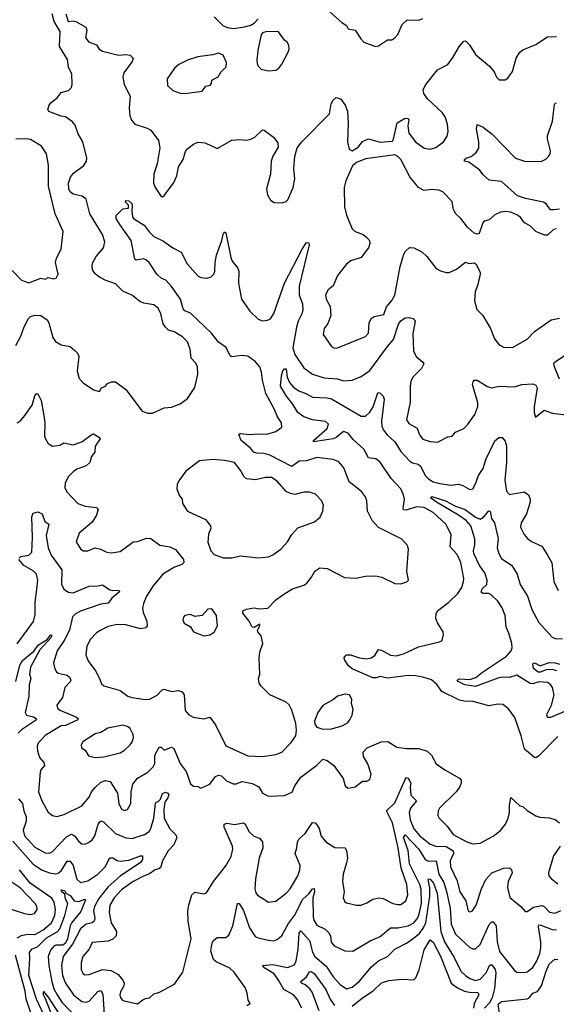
# Model space of a CAD drawing. Extents: x 1771496 to 1971148, y 471553 to 643630.
# Tile 271 of 656: x 1798862 to 1802514, y 621630 to 628326. Entities that reach past the tile are written whole.
import ezdxf

# ---------------------------------------------------------------- set-up
doc = ezdxf.new("R2010")
doc.units = 0

msp = doc.modelspace()

# ---------------------------------------------------------------- linework, layer by layer
at = {"layer": '0CON10XD'}
for points in [[(1798835, 626111.2), (1798870.6, 626175), (1798892.4, 626237.6), (1798921.2, 626295), (1798935, 626307.5), (1798965, 626317.1), (1799006.7, 626315), (1799048.6, 626285), (1799059.4, 626265), (1799086.9, 626165), (1799106.6, 626136.6), (1799145, 626115.6), (1799205, 626102.9), (1799237, 626077), (1799258.1, 626055), (1799264.2, 626035), (1799253.8, 625935), (1799265.8, 625885.8), (1799295, 625856.2), (1799365, 625808), (1799405, 625797.5), (1799418.3, 625821.7), (1799445, 625833.3), (1799458.8, 625851.2), (1799487.3, 625862.7), (1799515, 625862.5), (1799585, 625812), (1799696.7, 625665), (1799735, 625650), (1799765, 625651.2), (1799844.3, 625685.7), (1799895, 625691.4), (1799955, 625712.9), (1800005, 625750.8), (1800054.4, 625825), (1800075.4, 625914.6), (1800072.5, 625965), (1800060, 625990), (1800028.1, 626025), (1800021.8, 626085), (1800005, 626135.8), (1799969.5, 626169.5), (1799912.5, 626202.5), (1799875.4, 626215.4), (1799854.6, 626234.6), (1799838.9, 626258.9), (1799821.9, 626325), (1799804.3, 626364.3), (1799775, 626386.9), (1799707.3, 626397.3), (1799680.3, 626410.3), (1799629.7, 626449.7), (1799565, 626480.8), (1799515, 626528.8), (1799443.8, 626553.8), (1799405, 626574.4), (1799376.9, 626596.9), (1799358.1, 626625), (1799354.4, 626654.4), (1799360.5, 626675), (1799382.9, 626715), (1799431.5, 626775), (1799442.5, 626815), (1799426.2, 626865), (1799340.4, 627005), (1799314.2, 627105), (1799286.4, 627126.4), (1799225, 627139.4), (1799205.7, 627155), (1799196.7, 627175), (1799194.6, 627215), (1799208.2, 627255), (1799228.3, 627281.7), (1799298.8, 627335), (1799316.6, 627363.4), (1799319.4, 627385), (1799290.9, 627495), (1799259.8, 627549.8), (1799239.3, 627609.3), (1799222.1, 627632.1), (1799175, 627666.2), (1799145, 627671.2), (1799061.2, 627701.2), (1799053.3, 627715), (1799062.5, 627745), (1799075, 627761.2), (1799116.2, 627795), (1799145, 627830), (1799194.3, 627845.7), (1799206.2, 627855), (1799215.8, 627865), (1799220, 627885), (1799217.5, 627955), (1799194.3, 628004.3), (1799187.5, 628055), (1799132.5, 628145), (1799137.5, 628245), (1799097.1, 628315), (1799083.8, 628366.2)], [(1799175.8, 628365.8), (1799192.5, 628315), (1799225, 628318.6), (1799245, 628314.3), (1799313.3, 628275), (1799318, 628255), (1799310, 628205), (1799330, 628175), (1799384.1, 628154.1), (1799403.8, 628125), (1799425, 628112), (1799534.2, 628084.2), (1799585, 628089.2), (1799613.3, 628085), (1799634.2, 628065), (1799627.6, 628042.4), (1799570.8, 627965), (1799564, 627935), (1799572.5, 627885), (1799613.1, 627805), (1799608.1, 627725), (1799612.1, 627672.1), (1799623, 627643), (1799645, 627616.7), (1799728.8, 627588.8), (1799754.1, 627574.1), (1799806.2, 627505), (1799816, 627455), (1799797.5, 627345), (1799774.4, 627275), (1799772.9, 627215), (1799783.8, 627185), (1799824.5, 627124.5), (1799835, 627122.5), (1799845, 627130), (1799908.8, 627215), (1799931.2, 627265), (1799943.8, 627325), (1799973.8, 627375), (1799990.3, 627429.7), (1800000, 627445), (1800045, 627480), (1800075, 627492.5), (1800125, 627489.2), (1800205, 627451.2), (1800305, 627506), (1800361.2, 627511.2), (1800405, 627507.5), (1800435.6, 627514.4), (1800461.7, 627528.3), (1800515, 627577.5), (1800525, 627575.8), (1800588.3, 627528.3), (1800618.8, 627488.8), (1800621.7, 627458.3), (1800585, 627398.8), (1800572.5, 627365), (1800568.6, 627275), (1800541.4, 627175), (1800548.8, 627135), (1800568.3, 627098.3), (1800593.9, 627083.9), (1800645, 627080), (1800675, 627090), (1800687.9, 627102.1), (1800723.1, 627185), (1800734.3, 627245), (1800728.1, 627315), (1800734.2, 627395.8), (1800751.2, 627455), (1800781.2, 627495), (1800970, 627685), (1800981.4, 627755), (1800995, 627778.8), (1801015, 627796.7), (1801035, 627793.3), (1801047.5, 627785), (1801076, 627745), (1801092.9, 627705), (1801097.1, 627625), (1801092.3, 627492.3), (1801103.3, 627445), (1801123.6, 627433.6), (1801165, 627460), (1801195, 627497.5), (1801235, 627516.2), (1801315, 627492.5), (1801398.8, 627501.2), (1801406.7, 627513.3), (1801432, 627625), (1801486.4, 627656.4), (1801503.6, 627653.6), (1801510, 627645), (1801502.5, 627605), (1801510, 627555), (1801554.6, 627494.6), (1801615, 627452), (1801655, 627446), (1801695, 627456.2), (1801746.2, 627495), (1801772, 627535), (1801778.6, 627565), (1801774.3, 627615), (1801757.5, 627665), (1801737.5, 627695), (1801638.3, 627788.3), (1801612.5, 627825), (1801608.3, 627851.7), (1801625, 627886.2), (1801705.6, 627984.4), (1801775, 628021.2), (1801810.7, 628069.3)], [(1800954.2, 628395), (1801055, 628307.5), (1801087.1, 628287.1), (1801096.7, 628265), (1801145.7, 628255.7), (1801184.2, 628195), (1801205, 628174), (1801283.1, 628143.1), (1801305, 628148.1), (1801365, 628190), (1801395, 628190), (1801415, 628203.8), (1801436.2, 628225), (1801465, 628292.5), (1801500, 628325), (1801575, 628323.3), (1801605, 628333.3)], [(1800185.5, 628345.5), (1800245, 628286), (1800275, 628272), (1800317.3, 628267.3), (1800392.7, 628277.3), (1800435, 628288.8), (1800458, 628302), (1800485, 628332.5)], [(1800555, 627978.8), (1800605, 627983.8), (1800625, 627996.7), (1800645, 628023.3), (1800690, 628105), (1800696.2, 628125), (1800693, 628153), (1800683, 628173), (1800665, 628187.5), (1800623.6, 628243.6), (1800543.6, 628246.4), (1800515, 628236.7), (1800506.1, 628223.9), (1800485, 628130), (1800475.8, 628055), (1800478.8, 628028.8), (1800485, 628010), (1800505, 627990), (1800555, 627978.8)], [(1801810.7, 628069.3), (1801855, 628146.7), (1801885, 628180), (1801895, 628183.3), (1801924.1, 628154.1), (1801965, 628090), (1802059.5, 628009.5), (1802090.7, 627970.7), (1802107.5, 627935), (1802125, 627917.5), (1802165, 627917.5), (1802185, 627927.5), (1802215.6, 627974.4), (1802240, 628065), (1802265.7, 628105), (1802285, 628121.9), (1802375, 628156.9), (1802455, 628210), (1802515, 628211.9)], [(1799985, 627823.8), (1800105, 627840), (1800130, 627875), (1800158.3, 627881.7), (1800167, 627893), (1800170, 627915), (1800213, 627937), (1800230.7, 627969.3), (1800266.7, 628005), (1800270, 628035), (1800245.9, 628085.9), (1800215, 628098.8), (1800175, 628086.7), (1800075, 628072.5), (1800005, 628051.2), (1799945, 628021.2), (1799915, 627996.2), (1799866.2, 627925), (1799868.3, 627878.3), (1799905, 627843.8), (1799955, 627826.7), (1799985, 627823.8)], [(1802535, 627037.6), (1802495, 627032.4), (1802474.1, 627034.1), (1802445, 627073.5), (1802425.7, 627085), (1802305, 627110.7), (1802249.2, 627129.2), (1802140.5, 627225), (1802056.2, 627235), (1802015, 627274.3), (1801994, 627304), (1801917.8, 627357.8), (1801890, 627365), (1801890, 627375), (1801901.2, 627385), (1801934.5, 627395.5), (1801967.8, 627422.2), (1801986.9, 627453.1), (1801987.5, 627495), (1801971.1, 627585), (1801975, 627612.5), (1802015.5, 627595.5), (1802078.3, 627548.3), (1802235.4, 627385.4), (1802305, 627361.5), (1802415, 627364), (1802442.3, 627377.7), (1802460, 627395), (1802471.2, 627415), (1802474, 627435), (1802452.9, 627515), (1802454.4, 627535.6), (1802487.5, 627635), (1802500.8, 627749.2), (1802505, 627757.5), (1802515, 627760)], [(1798811.1, 626621.1), (1798875, 626554), (1798925, 626535.8), (1799005, 626568), (1799035, 626562), (1799055, 626573.3), (1799095, 626564), (1799110.5, 626569.5), (1799123.8, 626595), (1799105.8, 626675), (1799112.5, 626705), (1799144.3, 626765), (1799157.1, 626885), (1799103.3, 627005), (1799057.5, 627195), (1799057.9, 627337.9), (1799043.8, 627415), (1799011.2, 627465), (1798935, 627511.4), (1798905, 627516.9), (1798835, 627514.3)], [(1802515, 626904.3), (1802495, 626900), (1802455, 626861.9), (1802435, 626861.5), (1802396, 626876), (1802375, 626885.6), (1802335, 626924.3), (1802298, 626945), (1802271.7, 626978.3), (1802253.9, 626993.9), (1802205, 627017.8), (1802165, 627021.9), (1802135, 627016.9), (1802095, 626999.2), (1802056.7, 626965), (1802023.3, 626955), (1802014.2, 626945), (1801988.6, 626871.4), (1801975, 626868.1), (1801956, 626875), (1801910.6, 626915), (1801865, 626974), (1801830, 627005), (1801813.8, 627035), (1801805, 627087.5), (1801765, 627133.3), (1801742.5, 627155), (1801715, 627167.5), (1801665, 627172.5), (1801615, 627165.7), (1801575, 627184.4), (1801516.6, 627256.6), (1801455, 627374.4), (1801435, 627395.7), (1801415, 627406.7), (1801215, 627380.4), (1801153.9, 627356.1), (1801127.3, 627332.7), (1801080.6, 627229.4), (1801069.5, 627185), (1801073.6, 627053.6), (1801086.6, 626996.6), (1801125.8, 626905), (1801145, 626886), (1801200, 626865), (1801225.6, 626845.6), (1801242, 626825), (1801244.2, 626805), (1801235.8, 626775), (1801185, 626708), (1801115, 626685.7), (1801085.4, 626664.6), (1801025, 626586.7), (1800995, 626516.2), (1800961.1, 626488.9), (1800942.5, 626455), (1800948.4, 626425), (1800975.7, 626375), (1800980.6, 626315), (1800958.8, 626261.2), (1800934.3, 626225), (1800928, 626185), (1800985, 626103.8), (1801005, 626092.5)], [(1798844.6, 625585.4), (1798865, 625596.9), (1798891.1, 625625), (1798946.2, 625705), (1798965, 625767.5), (1798975, 625782.5), (1798985, 625782.5), (1799007.2, 625737.2), (1799024.5, 625645), (1799032.6, 625587.4), (1799031.9, 625495), (1799037.1, 625475), (1799056.2, 625445), (1799085, 625426), (1799135, 625432.5), (1799162.4, 625447.6), (1799225, 625434.5), (1799285, 625454.5), (1799355, 625507.5), (1799365, 625508.8), (1799405.9, 625485.9), (1799408.8, 625475), (1799375.6, 625425), (1799372.5, 625385), (1799350, 625355), (1799340, 625315), (1799315, 625293.1), (1799251.2, 625268.8), (1799225, 625251.9), (1799191.7, 625218.3), (1799170.6, 625175), (1799169.2, 625145), (1799184, 625115), (1799258.8, 625035), (1799307.9, 625017.9), (1799385, 625009.2), (1799397.1, 624997.1), (1799385, 624956.2), (1799355, 624909.2), (1799266, 624835), (1799247.5, 624775), (1799275, 624727.5), (1799295, 624713.8), (1799325, 624713.8), (1799375, 624733.8), (1799412.5, 624725), (1799455, 624705.7), (1799485, 624701.4), (1799545, 624710), (1799624, 624766), (1799635, 624774.4), (1799665, 624777.5), (1799725, 624799.6), (1799755, 624798.2), (1799815, 624753.1), (1799885, 624742.2), (1799922.6, 624722.6), (1799975.8, 624655), (1799978.5, 624635), (1799965, 624620.4), (1799915, 624603.8), (1799835.2, 624554.8), (1799770.4, 624475), (1799724.6, 624405), (1799703.8, 624355), (1799698.9, 624325), (1799703.2, 624295), (1799727.3, 624235), (1799729.4, 624205), (1799720.3, 624189.7), (1799685, 624182.9), (1799585, 624211.5), (1799525, 624213.1), (1799465, 624198.8), (1799415, 624175.6), (1799384.1, 624155.9), (1799345, 624112.9), (1799318.2, 624065), (1799313.3, 624005), (1799330.8, 623960.8), (1799380, 623895), (1799409.4, 623835), (1799419.1, 623809.1), (1799435, 623796), (1799545, 623764.2), (1799598.8, 623725), (1799625, 623715.6), (1799715, 623704), (1799746.1, 623706.1), (1799798, 623732), (1799831.9, 623768.1), (1799845, 623773.3), (1799895, 623758.5), (1799943.2, 623763.2), (1799966.7, 623755), (1799982, 623735), (1799988.8, 623628.8), (1800010.3, 623600.3), (1800043, 623583), (1800115, 623570.8), (1800155, 623583.8), (1800195, 623530), (1800265, 623388.6), (1800415, 623320.9), (1800515, 623316.5), (1800605, 623328.9), (1800645, 623344.3), (1800709.4, 623410.6), (1800740.8, 623455), (1800746, 623495), (1800740.3, 623540.3), (1800715, 623630), (1800695, 623667.5), (1800675, 623685.7), (1800563.8, 623735), (1800505, 623793.3), (1800491.2, 623815), (1800486.7, 623845), (1800496.7, 623875), (1800491.2, 623985), (1800496.7, 624025), (1800516, 624084), (1800506.2, 624135), (1800483, 624163), (1800480, 624175), (1800497.1, 624205), (1800496.7, 624215), (1800458.3, 624191.7), (1800445, 624194.2), (1800423.5, 624235), (1800380.9, 624290.9), (1800380.9, 624305), (1800405, 624318), (1800455, 624325.5), (1800495, 624318.9), (1800550, 624325), (1800605, 624381.2), (1800666.8, 624423.2), (1800718.8, 624455), (1800795, 624480.8), (1800816.2, 624495), (1800848, 624535), (1800870, 624575), (1800905, 624598.8), (1800955, 624592.9), (1801073.2, 624533.2), (1801148.6, 624528.6), (1801215, 624542), (1801284.2, 624544.2), (1801325.6, 624535.6), (1801415, 624492.5), (1801455, 624490), (1801497, 624503), (1801507.5, 624515), (1801496.4, 624576.4), (1801508.8, 624725), (1801500.7, 624750.7), (1801463, 624793), (1801305, 624873.5), (1801260, 624920), (1801228.2, 624985), (1801224.5, 625054.5), (1801215, 625081.2), (1801187.2, 625117.2), (1801105, 625184), (1801068.3, 625278.3), (1801035, 625318.5), (1800995, 625336.1), (1800885, 625349.3), (1800813.1, 625326.9), (1800765, 625323.1), (1800715, 625286.9), (1800564.4, 625364.4), (1800525, 625376.1), (1800475, 625377.5), (1800455.8, 625385), (1800433.3, 625413.3), (1800370, 625465), (1800354.3, 625505), (1800365, 625512.5), (1800426.2, 625506.2), (1800485, 625510.8), (1800545, 625507.3), (1800606.2, 625525), (1800646.7, 625555), (1800644, 625585), (1800617.5, 625625), (1800597.1, 625675), (1800537.9, 625785), (1800514.1, 625874.1), (1800508.5, 625928.5), (1800495.4, 625965.4), (1800465, 626002.5), (1800415, 626036.9), (1800375, 626042.5), (1800305, 626034.2), (1800295, 626040), (1800266.3, 626096.3), (1800215, 626132.5), (1800166.4, 626195), (1800025, 626330.4), (1799985, 626346.5), (1799975, 626360), (1799956.1, 626426.1), (1799895, 626512.2), (1799855.6, 626555), (1799825, 626569.5), (1799795.6, 626595), (1799744.2, 626675), (1799725, 626691.4), (1799705, 626698.9), (1799655, 626690.8), (1799645, 626696.7), (1799620.6, 626825), (1799543.1, 626933.1), (1799518.9, 626975), (1799519.2, 626995), (1799565, 627040), (1799602.5, 627045), (1799602.5, 627065), (1799581.2, 627085), (1799585, 627096.2), (1799605, 627093.8), (1799625, 627075.8), (1799628.1, 627065), (1799625.6, 627025), (1799629.2, 626985), (1799636, 626975), (1799709.1, 626929.1), (1799742.6, 626882.6), (1799775, 626851.4), (1799840.5, 626820.5), (1799905, 626774.5), (1799961.4, 626745), (1800001.5, 626665), (1800074, 626585), (1800095, 626572.9), (1800135, 626568.8), (1800165, 626576.7), (1800183.3, 626595), (1800191.2, 626615), (1800193.1, 626675), (1800202.2, 626725), (1800238.9, 626825), (1800246, 626865), (1800255, 626882.5), (1800265, 626876.7), (1800298.2, 626708.2), (1800308.6, 626685), (1800346.4, 626636.4), (1800354.3, 626615), (1800351.5, 626535), (1800370.5, 626425), (1800428.6, 626345), (1800485, 626290), (1800515, 626277.8), (1800548.3, 626281.7), (1800568.7, 626291.3), (1800592.6, 626327.4), (1800663.1, 626535), (1800783.6, 626766.4), (1800815, 626812), (1800829.2, 626809.2), (1800831.2, 626795), (1800763.3, 626515), (1800763.5, 626455), (1800786.8, 626395), (1800788.1, 626351.9), (1800782.9, 626325), (1800756.7, 626275), (1800745.3, 626235), (1800720, 626095), (1800735, 626050), (1800795, 625959.4), (1800855.8, 625915), (1800935, 625890.7), (1801024.7, 625884.7), (1801065, 625871.2), (1801125, 625874.4), (1801185, 625899.4), (1801245, 625940.6), (1801366, 626104)], [(1801005, 626092.5), (1801025, 626094.3), (1801215, 626171.9), (1801236.4, 626195), (1801240.9, 626265), (1801255, 626294.2), (1801275, 626306.7), (1801339.5, 626320.5), (1801357.2, 626372.8), (1801395, 626417.1), (1801415, 626453.8), (1801451.7, 626648.3), (1801473.1, 626725), (1801485, 626748.8), (1801515, 626776.2), (1801545, 626775.7), (1801598.3, 626748.3), (1801633.1, 626715), (1801696.7, 626635), (1801725, 626618.8), (1801765, 626606.7), (1801785, 626606.7), (1801835, 626630), (1801895, 626677.5), (1801918.3, 626668.3), (1801955, 626672.5), (1801966.4, 626666.4), (1801995, 626610), (1801996.7, 626595), (1801980, 626525), (1801960.8, 626475), (1801956.1, 626413.9), (1801974, 626355), (1802014, 626315), (1802065.6, 626225.6), (1802094, 626155), (1802125, 626116), (1802155, 626099.2), (1802215, 626097.5), (1802315, 626152.5), (1802365, 626206), (1802478.8, 626285), (1802534.6, 626295.4)], [(1801366, 626104), (1801405, 626150.8), (1801440, 626255), (1801455, 626278.5), (1801485, 626298.8), (1801512, 626302), (1801540, 626295), (1801552.9, 626275), (1801537.9, 626192.1), (1801541.1, 626075), (1801560, 626035), (1801605, 625998), (1801612.5, 625985), (1801595.5, 625955), (1801536.5, 625895), (1801524, 625866), (1801518.5, 625835), (1801520.4, 625725), (1801495.5, 625605.5), (1801510.6, 625580.6), (1801567.4, 625547.4), (1801583.6, 625503.6), (1801605, 625472.9), (1801655, 625457.5), (1801705, 625452), (1801775, 625490), (1801805, 625494.3), (1801828.3, 625521.7), (1801885, 625547.1), (1801909.1, 625570.9), (1801958.4, 625641.6), (1801980.4, 625695), (1801980.6, 625720.6), (1801944.6, 625845), (1801947.1, 625862.9), (1801955.9, 625874.1), (1801975, 625874), (1802045, 625831.1), (1802075, 625821.8), (1802125.4, 625834.6), (1802228.3, 625828.3), (1802280, 625845), (1802355, 625850), (1802375, 625841.2), (1802382.7, 625822.7), (1802364.2, 625694.2), (1802363.8, 625655), (1802372.5, 625622.5), (1802430.3, 625669.7), (1802485, 625649.4), (1802581.2, 625638.8)], [(1802535, 625881.2), (1802500.6, 625965), (1802497.1, 625985), (1802502.2, 625997.8), (1802575, 626045.8)], [(1801488.8, 624991.2), (1801475, 624992.9), (1801471.2, 625001.2), (1801481.8, 625065), (1801475, 625095.8), (1801455, 625135.5), (1801390.8, 625205), (1801315, 625317.5), (1801285, 625339.5), (1801235, 625346.9), (1801204.5, 625405), (1801131.3, 625471.3), (1801097.8, 625515), (1801065, 625525.3), (1801015.2, 625484.8), (1800995, 625475.5), (1800862.5, 625455), (1800862.5, 625465), (1800953.5, 625545), (1800964.5, 625575), (1800943.6, 625593.6), (1800855, 625604.2), (1800795, 625625.9), (1800755.9, 625655), (1800721.2, 625711.2), (1800676.8, 625765), (1800637.3, 625835), (1800642.7, 625905), (1800652.4, 625937.6), (1800665, 625952), (1800675, 625952.5), (1800682.5, 625895), (1800698.2, 625858.2), (1800726.4, 625826.4), (1800761.6, 625801.6), (1800808.8, 625785), (1800855, 625759.1), (1800955, 625754.4), (1800985, 625747.3), (1801185, 625629.6), (1801215, 625630.4), (1801245, 625657.3), (1801267.3, 625692.7), (1801297.5, 625782.5), (1801305, 625790), (1801315, 625786.2), (1801335.7, 625765), (1801342.2, 625745), (1801324.7, 625595), (1801327.2, 625562.8), (1801338.9, 625535), (1801362.7, 625502.7), (1801415.9, 625455), (1801455, 625388.8), (1801515, 625326.2), (1801535, 625312.7), (1801574.2, 625304.2), (1801590.8, 625290.8), (1801624.1, 625225), (1801643.4, 625203.4), (1801675, 625183.8), (1801721.1, 625171.1), (1801795, 625161.5), (1801847.3, 625167.3), (1801877.9, 625157.9), (1801925, 625130.8), (1801945, 625136.2), (1801965, 625170), (1801983.3, 625226.7), (1802015.7, 625275), (1802035, 625336), (1802095, 625461.2), (1802122.5, 625485), (1802145, 625483.8), (1802165, 625458.8), (1802175.4, 625425), (1802174.7, 625315), (1802163.2, 625195), (1802175, 625120), (1802195, 625097.5), (1802295, 625115.7), (1802324.2, 625095), (1802335.8, 625065), (1802335.8, 625045), (1802310, 624965), (1802274.4, 624905), (1802270, 624875), (1802296, 624825), (1802317.9, 624797.9), (1802345, 624777.5), (1802416.2, 624746.2), (1802451.7, 624688.3), (1802482.4, 624632.4), (1802496.7, 624505), (1802525.7, 624445)], [(1800245.9, 624665.9), (1800305, 624666), (1800365, 624681.2), (1800485, 624666), (1800555, 624674.2), (1800585, 624687.5), (1800638.8, 624725), (1800685, 624776.2), (1800715, 624826.2), (1800755, 624870.8), (1800867.9, 624912.1), (1800907.3, 624942.7), (1800925.8, 624985), (1800928.8, 625025), (1800915, 625056.7), (1800875, 625098.8), (1800833.9, 625113.9), (1800795, 625112), (1800735, 625098.1), (1800705, 625103.3), (1800675, 625118.6), (1800615, 625188.1), (1800575, 625212.5), (1800535, 625213.3), (1800467.9, 625197.9), (1800405, 625202.9), (1800385, 625222.5), (1800369.5, 625255), (1800325, 625314.4), (1800255, 625328.2), (1800175.7, 625334.3), (1800085, 625326), (1799993.8, 625255), (1799945, 625191.2), (1799934.4, 625165), (1799932.4, 625132.4), (1799949.2, 625089.2), (1799966.9, 625065), (1799970, 625035), (1800005, 624983.3), (1800127, 624927), (1800160, 624885), (1800162.9, 624865), (1800147.7, 624827.7), (1800142.7, 624772.7), (1800163, 624713), (1800185, 624688.8), (1800245.9, 624665.9)], [(1802565, 623620), (1802475, 623580), (1802455, 623581.4), (1802450, 623600), (1802481.2, 623665), (1802499.2, 623735), (1802487.9, 623785), (1802474.7, 623804.7), (1802455, 623817.8), (1802395, 623822.2), (1802355, 623810.4), (1802335, 623811.6), (1802245, 623868.8), (1802195, 623852.9), (1802145, 623855.2), (1802115, 623849.3), (1801965, 623792.4), (1801892, 623802), (1801846, 623825), (1801838.8, 623835), (1801855, 623844.2), (1801925, 623839.7), (1801967.3, 623852.7), (1802010.6, 623889.4), (1802175, 623998.2), (1802205.7, 624034.3), (1802212.7, 624055), (1802210.7, 624085), (1802190.9, 624155), (1802171.8, 624195), (1802166.5, 624275), (1802145, 624325.4), (1802115, 624371.5), (1802071.5, 624415), (1802055, 624423.1), (1802014, 624424), (1802002.5, 624432.5), (1802009.4, 624455), (1802040.2, 624485), (1802043.5, 624515), (1802026.6, 624565), (1801991.6, 624615), (1801953, 624695), (1801949.3, 624715), (1801959.3, 624755), (1801960, 624795), (1801931.1, 624885), (1801900.1, 624920.1), (1801847.8, 624957.8), (1801698.5, 625045), (1801657.5, 625075), (1801666.1, 625083.9), (1801760.8, 625055), (1801828.7, 625018.7), (1801892.7, 624995), (1801965, 624943.2), (1801995, 624929.7), (1802017.9, 624942.1), (1802055, 624986.7), (1802063.6, 624983.6), (1802073.1, 624935), (1802093.9, 624903.9), (1802117.5, 624797.5), (1802110.6, 624735), (1802121.8, 624695), (1802141.5, 624661.5), (1802211.5, 624615), (1802248.2, 624555), (1802266.9, 624485), (1802317.9, 624405), (1802347.1, 624315), (1802395, 624226.7), (1802485, 624128.1), (1802505, 624118.1), (1802555, 624114.6)], [(1802525, 623450.6), (1802392.4, 623317.6), (1802375, 623306), (1802365, 623308), (1802298, 623365), (1802274.3, 623455.7), (1802231.1, 623581.1), (1802188.7, 623638.7), (1802150, 623670), (1802115, 623670.6), (1802055, 623659.5), (1801948.9, 623688.9), (1801885, 623691.1), (1801855, 623698.4), (1801735, 623757.7), (1801700, 623805), (1801665, 623835.9), (1801606, 623855), (1801555, 623864.2), (1801505.2, 623865.2), (1801365, 623849.3), (1801315, 623860), (1801288.7, 623851.3), (1801265, 623851.4), (1801125, 623910.8), (1801098.2, 623935), (1801071.4, 623975), (1801070.6, 623989.4), (1801085, 624006.2), (1801112.9, 624007.1), (1801175, 623985.4), (1801225, 623980), (1801255, 623985.6), (1801278.3, 624001.7), (1801305, 624042), (1801325, 624039.4), (1801385, 624005.6), (1801425, 624001.1), (1801475, 624013.1), (1801575, 624061.5), (1801720, 624095), (1801736.4, 624103.6), (1801746.7, 624145), (1801743, 624163), (1801704.5, 624224.5), (1801694.4, 624255), (1801695.7, 624285), (1801705.8, 624305), (1801782.9, 624365), (1801843.1, 624425), (1801870.6, 624465), (1801881.8, 624505), (1801883.5, 624525), (1801863.8, 624635), (1801838.3, 624688.3), (1801791.7, 624741.7), (1801798.5, 624825), (1801762.5, 624895), (1801676.5, 624975), (1801615, 625008.2), (1801565, 625012.7), (1801488.8, 624991.2)], [(1798858.2, 624665), (1798870, 624675), (1798925, 624684.6), (1798945.3, 624704.7), (1798950, 624805), (1798944.3, 624945), (1798955, 624969.5), (1798985, 624978.8), (1799015.5, 624965), (1799033.8, 624913.8), (1799061.1, 624895), (1799042.4, 624817.6), (1799055.3, 624735), (1799076.9, 624685), (1799149.2, 624585), (1799146.9, 624486.9), (1799162.7, 624452.7), (1799195, 624432.9), (1799225, 624427.9), (1799335, 624474.6), (1799395, 624475.6), (1799425, 624483.1), (1799475, 624449.5), (1799495.6, 624444.4), (1799536.8, 624446.8), (1799542, 624435), (1799488.9, 624391.1), (1799465, 624357.5), (1799415, 624351.8), (1799275.8, 624304.2), (1799241.9, 624285), (1799222.2, 624265), (1799200.8, 624175), (1799165.3, 624105), (1799117.5, 624035), (1799092.7, 623952.7), (1799100.7, 623910.7), (1799112, 623892), (1799125, 623883.1), (1799185, 623867.9), (1799201.1, 623855), (1799209.5, 623835), (1799205, 623822.5), (1799170, 623785), (1799152.6, 623717.4), (1799115.8, 623665), (1799119.4, 623645), (1799135, 623629.5), (1799244.2, 623585), (1799260, 623575), (1799258, 623565), (1799175, 623525.9), (1799145, 623522.9), (1799035, 623459.1), (1798986.9, 623405), (1798981.3, 623385), (1798982.9, 623352.9), (1798997.6, 623307.6), (1799025.5, 623275), (1799030, 623255), (1799006.7, 623225), (1799002.1, 623207.9), (1798991.2, 623075), (1799012.2, 623015), (1799055, 622938), (1799085, 622914.3), (1799115, 622908.1), (1799165, 622921.5), (1799285, 622979.2), (1799335, 623039.2), (1799350.8, 623075), (1799375, 623104.5), (1799415, 623140.8), (1799445, 623153.1), (1799478.5, 623145), (1799528, 623065), (1799536, 622995), (1799555, 622956.7), (1799575, 622948), (1799596.2, 622955), (1799619.2, 622995), (1799620.8, 623075), (1799631.7, 623128.3), (1799662.8, 623167.2), (1799735, 623210), (1799771.1, 623245), (1799781.1, 623268.9), (1799780.7, 623325), (1799811.8, 623378.2), (1799825, 623378.6), (1799845, 623358.5), (1799895, 623378.2), (1799910, 623370), (1799955, 623268), (1799995, 623213.8), (1800025, 623130), (1800045, 623113.8), (1800075, 623111.2), (1800095, 623100), (1800155, 623127.1), (1800195, 623179.2), (1800215, 623188.9), (1800235, 623182.9), (1800270.2, 623150.2), (1800315, 623130.6), (1800335, 623130.6), (1800375.5, 623145.5), (1800445, 623131.5), (1800489.2, 623109.2), (1800515.6, 623065.6), (1800555, 623045.8), (1800665, 623049.2), (1800717.2, 623072.8), (1800735.5, 623115), (1800774.5, 623175), (1800883.2, 623256.8), (1800925, 623296.9), (1800955, 623288.1), (1800999.2, 623255), (1801063.8, 623165), (1801076.7, 623115), (1801095, 623101.2), (1801145, 623110), (1801195, 623146.7), (1801225, 623148.8), (1801245, 623158.8), (1801254, 623195), (1801230.8, 623265), (1801202.9, 623315), (1801200, 623345), (1801226.3, 623373.7), (1801321.2, 623415), (1801366.4, 623416.4), (1801428.8, 623378.8), (1801495, 623369.1), (1801578.8, 623368.8), (1801635, 623352.7), (1801664.4, 623325), (1801696.2, 623265), (1801755, 623224.2), (1801855, 623168), (1801866, 623155), (1801867.5, 623135), (1801855, 623106.2), (1801831.4, 623075), (1801720, 622965), (1801709.2, 622945), (1801708, 622915), (1801716.2, 622895), (1801772, 622842), (1801811.9, 622785), (1801904, 622735), (1801945, 622720.6), (1801995, 622726.7), (1802085, 622772.7), (1802135, 622813.1), (1802168.5, 622855), (1802185.5, 622895), (1802195.4, 622934.6), (1802195.6, 622985), (1802205, 623037.5), (1802265, 622980), (1802285, 622976.2), (1802315, 622949.2), (1802375, 622911.2), (1802402.9, 622902.9), (1802465, 622899.2), (1802505, 622887.1), (1802534.5, 622864.5)], [(1798845, 624081.9), (1798955.9, 624234.1), (1798968.3, 624281.7), (1798966.6, 624365), (1798979.8, 624450.2), (1798985.9, 624515), (1798975.7, 624555.7), (1798955, 624578.5), (1798889.4, 624615), (1798856.9, 624655)], [(1800115, 624136.7), (1800155, 624143.3), (1800185, 624160), (1800207.5, 624205), (1800202.5, 624275), (1800175, 624313.3), (1800165, 624318.9), (1800141.9, 624318.1), (1800105, 624273.8), (1800055, 624267.5), (1800025, 624281.2), (1799986, 624274), (1799975.9, 624264.1), (1799972, 624245), (1799981.2, 624221.2), (1800025, 624197.5), (1800045, 624162.5), (1800115, 624136.7)], [(1798836.3, 623825), (1798862.6, 623937.4), (1798882.2, 623967.8), (1798957.4, 624032.6), (1798989.3, 624075), (1799048.8, 624111.2), (1799075, 624143.3), (1799080, 624135), (1799075, 624122.5), (1798999.4, 624040.6), (1798935, 623922.9), (1798928.8, 623875), (1798938.9, 623845), (1798926.6, 623803.4), (1798923.7, 623723.7), (1798898.7, 623615), (1798907.4, 623597.4), (1798957.1, 623585), (1798974.3, 623575), (1798975.6, 623565), (1798875, 623496.9), (1798851.8, 623475)], [(1802518.4, 623898.4), (1802485, 623907.7), (1802446, 623904), (1802405, 623888.2), (1802389.4, 623889.4), (1802358.6, 623915), (1802353.8, 623945), (1802359.3, 623950.7), (1802365, 623953.3), (1802405, 623932), (1802465, 623954.3), (1802505, 623953.5), (1802535, 623944)], [(1800925, 623502), (1800985, 623504), (1801057.5, 623525), (1801093.3, 623545), (1801108.8, 623565), (1801123.9, 623596.1), (1801131.2, 623635), (1801120, 623675), (1801122.5, 623705), (1801107.5, 623735), (1801075, 623739.2), (1801025, 623726.2), (1800997.3, 623702.7), (1800925, 623662), (1800890, 623615), (1800868.8, 623555), (1800871.2, 623535), (1800883.3, 623515), (1800925, 623502)], [(1799375, 623309.2), (1799435, 623313.1), (1799545, 623340), (1799575, 623358), (1799614, 623395), (1799627.5, 623415), (1799635.6, 623445), (1799633.9, 623466.1), (1799614, 623505), (1799595, 623519.2), (1799565, 623528), (1799462.8, 623507.2), (1799415, 623478), (1799375, 623470), (1799291.2, 623415), (1799280, 623395), (1799283.3, 623375), (1799307.9, 623357.9), (1799329.7, 623319.7), (1799375, 623309.2)], [(1798855, 623026.9), (1798882.3, 622995), (1798890.8, 622945), (1798906.5, 622905), (1798905.2, 622875), (1798884.7, 622815), (1798895.5, 622775), (1798965, 622699.6), (1799035, 622660.4), (1799065, 622659.1), (1799082.9, 622667.1), (1799135, 622720.5), (1799180.9, 622769.1), (1799215, 622787.1), (1799235, 622776.7), (1799265, 622736.9), (1799285, 622721.9), (1799305, 622719.4), (1799330.2, 622729.8), (1799355, 622748.9), (1799373.8, 622775), (1799397.1, 622855), (1799415, 622878), (1799435, 622870), (1799515, 622792.1), (1799585, 622762.5), (1799627, 622757), (1799711.4, 622785), (1799743.5, 622805), (1799753.7, 622826.3), (1799774.8, 622895), (1799786.2, 622995), (1799791.2, 623005), (1799805, 623008.8), (1799820, 623025), (1799835, 623064.2), (1799855, 623072.5), (1799871.4, 623065), (1799876.1, 623055), (1799871.2, 623035), (1799850.8, 623005), (1799842.9, 622957.1), (1799845.2, 622895), (1799885, 622824.5), (1799923.7, 622783.7), (1799931.1, 622765), (1799910.4, 622715), (1799873.6, 622675), (1799833, 622607), (1799819.3, 622559.3), (1799809.6, 622550.4), (1799785, 622544.7), (1799745, 622516.4), (1799705, 622502.4), (1799635, 622464.7), (1799555, 622408.2), (1799505, 622355.4), (1799476.6, 622305), (1799471.1, 622255), (1799485.4, 622185), (1799520.8, 622125), (1799518.3, 622095), (1799497.1, 622072.9), (1799465, 622060.5), (1799355, 622049.5), (1799335, 622006), (1799292, 621955), (1799280, 621915), (1799280, 621865), (1799291.7, 621841.7), (1799305, 621830.6), (1799335, 621833.5), (1799425, 621866.8), (1799485, 621860.7), (1799533.1, 621833.1), (1799564.6, 621795), (1799572.9, 621775), (1799570.5, 621755), (1799547.8, 621715), (1799544.5, 621695), (1799549.2, 621675), (1799565, 621656), (1799665, 621634.2), (1799699.1, 621660.9), (1799718.6, 621668.6), (1799746.3, 621673.7), (1799775, 621700.6), (1799809.1, 621710.9), (1799915, 621766.7), (1799971.7, 621848.3), (1800028.2, 622075), (1800008.9, 622195), (1800006.8, 622265), (1800012.3, 622305), (1800034.4, 622375), (1800055, 622391.9), (1800115, 622382), (1800132.5, 622387.5), (1800181.9, 622465), (1800265, 622572.5), (1800301.1, 622635), (1800312.1, 622685), (1800310.4, 622705), (1800254.4, 622835), (1800254.5, 622855.5), (1800275, 622862.9), (1800325, 622853.5), (1800385, 622864.2), (1800397.1, 622855), (1800422.7, 622802.7), (1800455, 622774), (1800495, 622760.8), (1800514.4, 622735), (1800516.3, 622693.7), (1800492.9, 622625), (1800467.1, 622482.9), (1800462.1, 622415), (1800468.9, 622388.9), (1800481.5, 622371.5), (1800555, 622325.6), (1800605, 622330.6), (1800675, 622385.5), (1800703.6, 622416.4), (1800755.3, 622504.7), (1800769.1, 622545), (1800771.5, 622575), (1800737.1, 622655), (1800749.2, 622695), (1800751.9, 622735), (1800764.6, 622755.4), (1800805, 622792.5), (1800855, 622866), (1800873.6, 622863.6), (1800885, 622851.2), (1800899.6, 622825), (1800912.9, 622772.9), (1800945, 622735.6), (1801007.1, 622697.1), (1801078, 622695), (1801086.9, 622675), (1801092.7, 622625), (1801087.2, 622592.8), (1801063.6, 622515), (1801058.1, 622465), (1801070, 622395), (1801064.1, 622354.1), (1801075, 622327.5), (1801085, 622320), (1801155, 622303.3), (1801186.1, 622303.9), (1801225, 622320), (1801264.4, 622345.6), (1801305.8, 622354.2), (1801335, 622349.5), (1801401.2, 622315), (1801435, 622308.1), (1801455, 622309.4), (1801490.6, 622335), (1801504.5, 622375), (1801497.6, 622445), (1801458.7, 622555), (1801438.7, 622695), (1801398.3, 622865), (1801358.9, 622945), (1801415, 622999.5), (1801485, 623160), (1801495, 623171.9), (1801505, 623168.6), (1801523.1, 623135), (1801518.5, 623108.5), (1801525, 623052.9), (1801562.2, 623015), (1801522.5, 622965), (1801512.3, 622935), (1801520, 622885), (1801544, 622824), (1801586, 622775), (1801655, 622719.2), (1801695, 622705.3), (1801765, 622703), (1801811.4, 622675), (1801814.3, 622655), (1801791.9, 622605), (1801792.9, 622565), (1801839.9, 622469.9), (1801858.1, 622395), (1801898.9, 622335), (1801913, 622263), (1801925, 622259.2), (1801943, 622267), (1801969.5, 622305), (1802004.6, 622415), (1802035, 622480), (1802074.6, 622525.4), (1802154.6, 622555.4), (1802195, 622558), (1802209.2, 622545), (1802213.5, 622525), (1802185.7, 622464.3)], [(1798815, 622740.8), (1798955, 622583.8), (1799015, 622541.8), (1799065, 622523.8), (1799105, 622518.1), (1799125, 622522.8), (1799145, 622536.8), (1799185, 622604.4), (1799205, 622604.5), (1799227.1, 622575), (1799251.8, 622481.8), (1799275, 622459.6), (1799325, 622469.3), (1799393.8, 622515), (1799443.9, 622565), (1799475, 622625.5), (1799495, 622626.7), (1799525, 622608), (1799545, 622604.2), (1799605, 622610.5), (1799685, 622640.5), (1799698.9, 622638.9), (1799698.2, 622615), (1799684.5, 622595), (1799545, 622501.2), (1799465, 622429.5), (1799400.2, 622349.8), (1799371.4, 622295), (1799364.8, 622265), (1799373.3, 622215), (1799368.3, 622195), (1799355, 622184.3), (1799315, 622174.7), (1799275, 622143.1), (1799220.8, 622039.2), (1799158.8, 621955), (1799146.7, 621895), (1799152.9, 621825), (1799175, 621773.5), (1799227.5, 621695), (1799285, 621650), (1799315, 621645.3), (1799335, 621651.3), (1799395, 621717.9), (1799415, 621723.1), (1799428.2, 621698.2), (1799437.6, 621557.6)], [(1800407, 621623), (1800430, 621635), (1800417.5, 621657.5), (1800411.2, 621705), (1800396.2, 621745), (1800320.2, 621850.2), (1800292, 621875), (1800198.6, 621918.6), (1800181.4, 621935), (1800162.2, 621995), (1800171.4, 622048.6), (1800181.2, 622065), (1800205, 622083.8), (1800265, 622085.6), (1800285, 622100), (1800311.6, 622165), (1800345, 622316.7), (1800355, 622316), (1800385, 622267.5), (1800425, 622150), (1800465, 622091.5), (1800485, 622081.2), (1800555, 622065.6), (1800588.3, 622061.7), (1800615, 622070), (1800645, 622098), (1800690.8, 622179.2), (1800732.2, 622235), (1800788.8, 622345), (1800829.2, 622380.8), (1800855, 622415.8), (1800865, 622418.8), (1800867.7, 622395), (1800858, 622355), (1800858.6, 622225), (1800863.4, 622203.4), (1800885, 622168.2), (1800940.4, 622140.4), (1800966.4, 622116.4), (1800976.5, 622095), (1800982.1, 622052.1), (1801003, 622027), (1801075, 621993.2), (1801128.7, 621991.3), (1801247.2, 622062.8), (1801315, 622091.6), (1801385, 622150.8), (1801435, 622150.5), (1801505, 622164.3), (1801544.8, 622185.2), (1801565, 622208.2), (1801578.4, 622235), (1801595.5, 622315.5), (1801595, 622411.2), (1801585.9, 622445), (1801514.9, 622585), (1801505.3, 622675.3), (1801474.9, 622765), (1801485, 622783.2), (1801577.9, 622685), (1801622.1, 622615), (1801645, 622604.7), (1801696.7, 622605), (1801714.7, 622515.3), (1801748.2, 622458.2), (1801767.5, 622397.5), (1801791.4, 622285), (1801799, 622175), (1801827, 622107), (1801925, 622017.1), (1801945, 622007.5), (1801965, 622008), (1801995, 622036), (1802057.9, 622172.1), (1802075, 622192), (1802085, 622190.8), (1802104.7, 622164.7), (1802110.4, 622055), (1802128.3, 621988.3), (1802229.8, 621859.8), (1802245, 621848.6), (1802295, 621845.4), (1802315, 621850.4), (1802355, 621880.4), (1802379.1, 621920.9), (1802402.8, 621975), (1802409.3, 622015), (1802409.4, 622055), (1802392, 622158), (1802395, 622170.6), (1802409.5, 622169.5), (1802485, 622138), (1802515, 622136.8)], [(1802540.6, 622705), (1802495, 622640), (1802461.2, 622525), (1802463.8, 622505), (1802478, 622485), (1802525, 622449.4)], [(1798845, 622082.7), (1798875, 622098.9), (1798915, 622107.4), (1798965, 622105.8), (1799019.7, 622135), (1799078.4, 622185), (1799100.6, 622235), (1799105.6, 622275), (1799096.1, 622325), (1799081.2, 622351.2), (1798933.4, 622453.4), (1798860.9, 622545)], [(1798755, 622294.2), (1798895, 622247.9), (1798935, 622241.2), (1798962.2, 622247.8), (1798981.1, 622275), (1798978.5, 622295), (1798966.4, 622315), (1798865, 622422.1), (1798744, 622505)], [(1800783.3, 621603.3), (1800751.2, 621665), (1800725.2, 621695.2), (1800660.4, 621730.4), (1800622.6, 621795), (1800595, 621838.4), (1800530, 621875), (1800514.4, 621895), (1800585, 621900.2), (1800685, 621881.6), (1800731.4, 621898.6), (1800743.5, 621925), (1800756.3, 622005), (1800763.5, 622115), (1800775, 622130.6), (1800835.3, 622065), (1800854.7, 621985), (1800870.3, 621955), (1800948.8, 621888.8), (1800995, 621816.7), (1801043.3, 621765), (1801085, 621736.5), (1801125, 621747.3), (1801172.2, 621785), (1801255.9, 621884.1), (1801305, 621925.5), (1801365.4, 621954.6), (1801415.3, 622004.7), (1801495, 622045.9), (1801523.1, 622066.9), (1801579.6, 622110.4), (1801610.3, 622149.7), (1801626.2, 622183.8), (1801653, 622365), (1801653.3, 622423.3), (1801641.9, 622478.1), (1801645, 622484.2), (1801655, 622480.9), (1801678.7, 622455), (1801703.9, 622385), (1801728.4, 622125), (1801753, 622055), (1801819.2, 621949.2), (1801865, 621856.2), (1801895.4, 621825), (1801925.6, 621805), (1801965, 621792.7), (1801995, 621800.8), (1802036.6, 621845), (1802061, 621899), (1802075, 621899.7), (1802097, 621867), (1802101.9, 621845), (1802092.3, 621737.7), (1802076.4, 621673.6), (1802058.8, 621641.2), (1802024.4, 621605)], [(1802185.7, 622464.3), (1802182.4, 622425), (1802197.1, 622357.1), (1802272, 622295), (1802300.9, 622260.9), (1802315, 622261.4), (1802358.9, 622291.1), (1802415, 622302.5), (1802431.5, 622295), (1802467.9, 622257.9), (1802505, 622250.8), (1802545, 622268.4)], [(1799041.3, 621525), (1798977.6, 621665), (1798923.4, 621825), (1798931.3, 621945), (1798927.9, 621982.1), (1798944.5, 622005), (1798985, 622022.5), (1799045, 622083), (1799117.7, 622122.3), (1799136.1, 622143.9), (1799168.4, 622235), (1799188.8, 622315), (1799174.6, 622345.4), (1799170, 622380), (1799150, 622395), (1799145, 622408), (1799167.1, 622405), (1799175.9, 622385.9), (1799205, 622370.6), (1799233.2, 622333.2), (1799265, 622329.5), (1799305, 622345.3), (1799310, 622340), (1799279.2, 622260.8), (1799216.9, 622186.9), (1799206.4, 622163.6), (1799188.5, 622075), (1799175, 622047), (1799155, 622032.9), (1799108.4, 622031.6), (1799095, 622025.7), (1799071.2, 621998.8), (1799056.2, 621955), (1799060.9, 621895), (1799081.8, 621785), (1799095.5, 621735.5), (1799116.7, 621695), (1799149.8, 621645), (1799239, 621549)], [(1801125, 621618), (1801195, 621674.2), (1801267.8, 621722.2), (1801325, 621775.3), (1801375, 621792.9), (1801465, 621801.8), (1801545, 621795.8), (1801558.9, 621811.1), (1801579.5, 621865), (1801615, 622000), (1801655, 622068.6), (1801675, 622053.5), (1801726.9, 621956.9), (1801797.5, 621775), (1801842.3, 621742.3), (1801890, 621720), (1801922.3, 621712.3), (1801980.1, 621710.1), (1801985.9, 621695), (1801969.7, 621665), (1801954, 621635), (1801950, 621605)], [(1798941.2, 621565), (1798907.3, 621665), (1798899.2, 621719.2), (1798834.2, 621964.2)], [(1802129.2, 621555), (1802118.3, 621631.7), (1802140.7, 621649.3), (1802315, 621668.5), (1802329.2, 621675), (1802354, 621705), (1802385, 621718.1), (1802413.8, 621755), (1802443.9, 621855), (1802465, 621902.2), (1802503.8, 621936.2), (1802525, 621935.8)], [(1800899.8, 621585), (1800852.7, 621712.7), (1800836, 621736), (1800805, 621762.8), (1800778.8, 621775), (1800775.8, 621785), (1800813.8, 621816.2), (1800835, 621851.8), (1800845, 621854), (1800865, 621839.7), (1800945, 621731.1), (1800974.4, 621664.4), (1801005, 621621.8)], [(1799090.8, 621535), (1799037.3, 621667.3), (1799023.9, 621695), (1799023.6, 621716.4), (1799055, 621678.9), (1799185, 621479.5)]]:
    msp.add_lwpolyline(points, dxfattribs=at)

doc.saveas('drawing.dxf')
